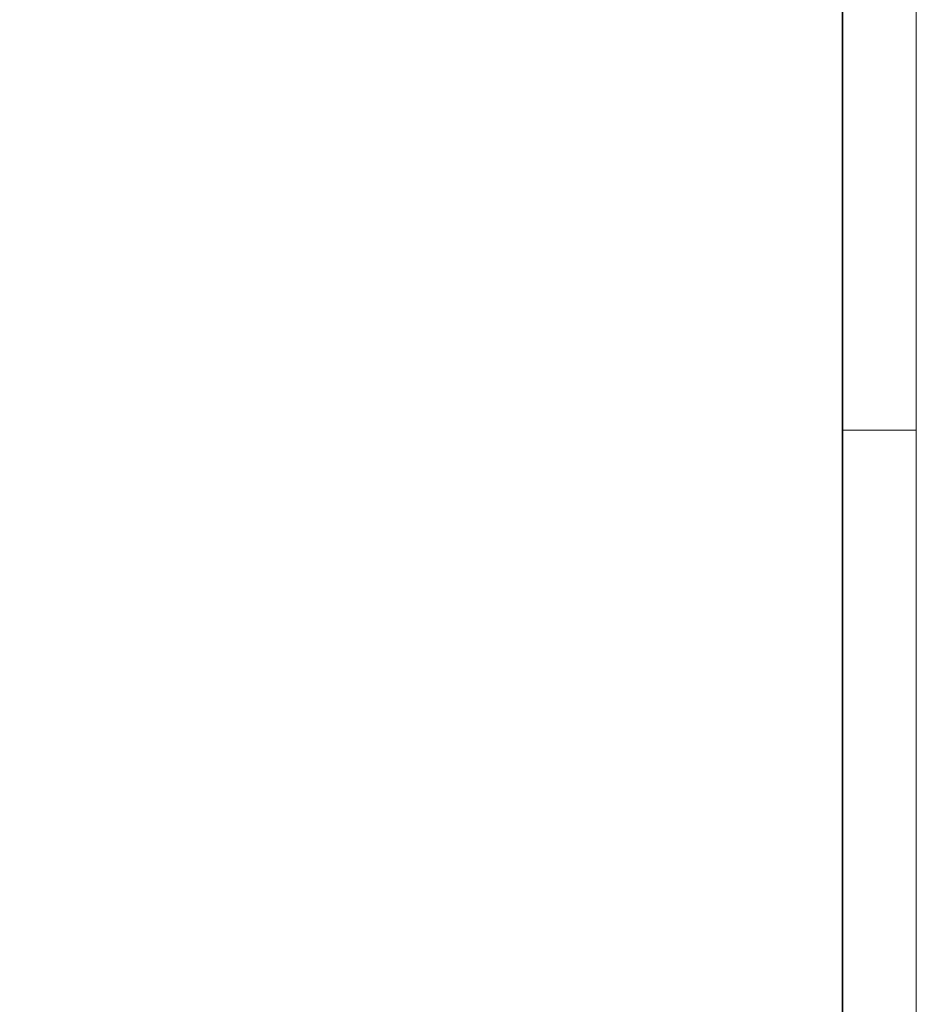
# Model space of a CAD drawing. Extents: x -620 to 300, y 62 to 1162.
# Tile 275 of 300: x 240 to 300, y 915 to 981. Entities that reach past the tile are written whole.
import ezdxf
from ezdxf.lldxf.tags import DXFTag

# ---------------------------------------------------------------- set-up
doc = ezdxf.new("R2010")
doc.units = 0
doc.layers.add('iwb_Plankopf Rahmen', color=7, linetype='Continuous', lineweight=35)
tags = doc.linetypes.add('grob', pattern=[14, 3, -8, 3]).pattern_tags.tags
tags[8:9] = [DXFTag(74, 4), DXFTag(75, 0), DXFTag(340, '0'), DXFTag(46, 0.0), DXFTag(50, 0.0), DXFTag(44, 0.0), DXFTag(45, 0.0)]
tags[6:7] = [DXFTag(74, 4), DXFTag(75, 0), DXFTag(340, '0'), DXFTag(46, 0.0), DXFTag(50, 0.0), DXFTag(44, 0.0), DXFTag(45, 0.0)]
tags[4:5] = [DXFTag(74, 4), DXFTag(75, 0), DXFTag(340, '0'), DXFTag(46, 0.0), DXFTag(50, 0.0), DXFTag(44, 0.0), DXFTag(45, 0.0)]

msp = doc.modelspace()

# ---------------------------------------------------------------- linework, layer by layer
at = {"layer": 'iwb_Plankopf Rahmen', "color": 8, "linetype": 'grob', "lineweight": 5, "ltscale": 0.13, "true_color": 0x808080}
msp.add_line((300.353, 953.433), (295.353, 953.433), dxfattribs=at)
at = {"layer": 'iwb_Plankopf Rahmen', "color": 8, "lineweight": 13, "ltscale": 0.13, "true_color": 0x808080}
msp.add_lwpolyline([(300.353, 62.433), (-619.647, 62.433), (-619.647, 1162.433), (300.353, 1162.433), (300.353, 62.433)], close=True, dxfattribs=at)
at = {"layer": 'iwb_Plankopf Rahmen', "ltscale": 0.35}
msp.add_lwpolyline([(-599.647, 67.433), (-599.647, 1157.433), (295.353, 1157.433), (295.353, 67.433), (-599.647, 67.433)], close=True, dxfattribs=at)

doc.saveas('drawing.dxf')
